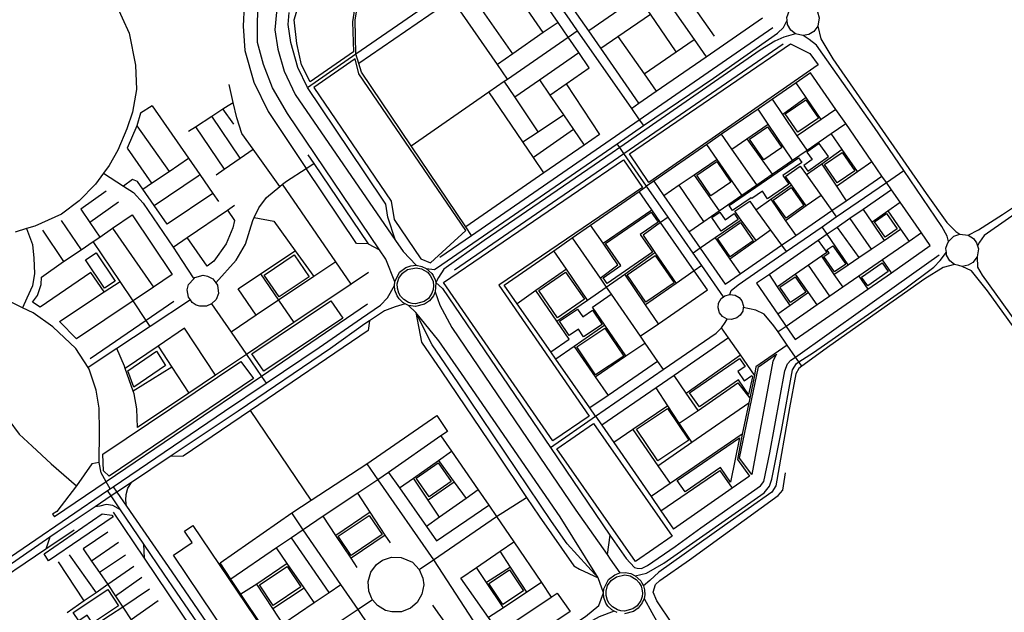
# Model space of a CAD drawing. Header units: millimetres. Extents: x 664923 to 767831, y 3118803 to 3207600.
# Tile 406 of 422: x 748891 to 751111, y 3150987 to 3152325. Entities that reach past the tile are written whole.
import ezdxf

# ---------------------------------------------------------------- set-up
doc = ezdxf.new("R2010")
doc.units = ezdxf.units.MM
for name, color, linetype in [('parks', 8, 'Continuous'), ('roads_2', 2, 'Continuous'), ('roads_3', 3, 'Continuous')]:
    doc.layers.add(name, color=color, linetype=linetype)

msp = doc.modelspace()

# ---------------------------------------------------------------- linework, layer by layer
at = {"layer": 'parks'}
msp.add_lwpolyline([(749648.72, 3152368.32), (749640.99, 3152319.73), (749642.98, 3152251.74), (749545.41, 3152184.1), (749545.41, 3152184.1), (749525.73, 3152222.32), (749515.39, 3152271.08), (749509.34, 3152324.28), (749519.82, 3152358.51)], dxfattribs=at)
for points in [[(750266.08, 3152021.63), (750628.78, 3152270.19), (750672.57, 3152248.43), (750690.83, 3152222.5), (750309.08, 3151957.12), (750266.08, 3152021.63)], [(749817.25, 3151775.85), (749896.67, 3151848.57), (749655.3, 3152202.07), (749647.18, 3152236.18), (749553.64, 3152171.62), (749728.41, 3151914.64), (749735.31, 3151873.44), (749795.46, 3151784.37), (749817.25, 3151775.85)], [(750645.2, 3152070.71), (750616.96, 3152111.69), (750663.66, 3152143.55), (750691.9, 3152102.58), (750645.2, 3152070.71)], [(750569.02, 3152008.49), (750536.53, 3152055.11), (750576.59, 3152082.74), (750609.07, 3152036.11), (750569.02, 3152008.49)], [(750668.03, 3151982.79), (750714.73, 3152015.5), (750693.75, 3152045.12), (750665.93, 3152025.63), (750677.95, 3152008.66), (750659.08, 3151995.45), (750668.03, 3151982.79)], [(750733.72, 3151956.04), (750705.09, 3151997.44), (750745.29, 3152024.96), (750773.93, 3151983.57), (750733.72, 3151956.04)], [(750092.54, 3151373.8), (749846.12, 3151731.5), (750251.99, 3152008.28), (750294.94, 3151945.95), (749970.93, 3151725), (750174.42, 3151429.64), (750092.54, 3151373.8)], [(750449.26, 3151927.25), (750417.4, 3151973.69), (750462.45, 3152004.28), (750494.31, 3151957.84), (750449.26, 3151927.25)], [(750498.36, 3151893.79), (750490.56, 3151905), (750646.74, 3152012.52), (750654.15, 3152001.87), (750611.44, 3151972.47), (750624.92, 3151953.09), (750577.18, 3151920.22), (750565.33, 3151937.25), (750541.33, 3151920.72), (750540.08, 3151922.52), (750498.36, 3151893.79)], [(750590.01, 3151917.5), (750630.02, 3151945.58), (750658.92, 3151904.82), (750618.9, 3151876.74), (750590.01, 3151917.5)], [(750206.36, 3151742.11), (750246.54, 3151769.7), (750211.88, 3151819.67), (750314.83, 3151890.34), (750330.48, 3151867.78), (750289.96, 3151839.96), (750317.82, 3151799.78), (750215.21, 3151729.34), (750206.36, 3151742.11)], [(750472.09, 3151847.51), (750451.38, 3151877.77), (750469.5, 3151890.04), (750481.23, 3151872.91), (750501.84, 3151886.87), (750510.82, 3151873.75), (750472.09, 3151847.51)], [(750841.94, 3151833.91), (750818.03, 3151868.55), (750845.5, 3151887.31), (750869.41, 3151852.69), (750841.94, 3151833.91)], [(750464.49, 3151830.53), (750516.3, 3151866.35), (750544.91, 3151825.38), (750493.1, 3151789.56), (750464.49, 3151830.53)], [(749081.89, 3151718.29), (749039.16, 3151782.25), (749063.14, 3151798.12), (749105.88, 3151734.16), (749081.89, 3151718.29)], [(750728.25, 3151755.66), (750704.19, 3151790.18), (750715.87, 3151798.24), (750711.08, 3151805.1), (750724.41, 3151814.3), (750753.25, 3151772.92), (750728.25, 3151755.66)], [(749475.41, 3151698.58), (749441.91, 3151747.77), (749509.65, 3151793.41), (749543.14, 3151744.22), (749475.41, 3151698.58)], [(750302.74, 3151687.17), (750260.17, 3151748.66), (750323.69, 3151792.19), (750366.26, 3151730.71), (750302.74, 3151687.17)], [(750789.11, 3151743.65), (750835.41, 3151775.93), (750849.24, 3151756.32), (750802.93, 3151724.03), (750789.11, 3151743.65)], [(749745.49, 3151707.06), (749742.18, 3151718.56), (749742.04, 3151728.11), (749745.56, 3151740.96), (749753.58, 3151752.54), (749765.25, 3151760.82), (749784.25, 3151764.74), (749796.5, 3151762.44), (749809.94, 3151754.58), (749816.43, 3151747.1), (749820.91, 3151739.14), (749822.65, 3151733.81), (749823.86, 3151724), (749823.03, 3151715.79), (749820.13, 3151706.95), (749812.17, 3151695.42), (749802.29, 3151688.03), (749783.26, 3151683.14), (749775.68, 3151683.77), (749767.65, 3151686.04), (749756.55, 3151692.62), (749749.14, 3151700.68), (749745.49, 3151707.06)], [(750060.88, 3151713.32), (750121.5, 3151754.82), (750164, 3151693.38), (750103.39, 3151651.87), (750060.88, 3151713.32)], [(750628.63, 3151686.19), (750604.78, 3151720.69), (750639.25, 3151744.28), (750663.1, 3151709.78), (750628.63, 3151686.19)], [(749440.96, 3151530.95), (749414.23, 3151570.41), (749592.4, 3151689.88), (749619.13, 3151650.43), (749440.96, 3151530.95)], [(750107.89, 3151643.69), (750148.51, 3151671.28), (750160.32, 3151654.06), (750182.02, 3151668.8), (750204.01, 3151636.75), (750162.25, 3151608.37), (750150.44, 3151625.58), (750129.91, 3151611.62), (750107.89, 3151643.69)], [(750147, 3151585.76), (750210.17, 3151628.01), (750252.57, 3151565.27), (750189.4, 3151523.01), (750147, 3151585.76)], [(749134.65, 3151532.13), (749198.97, 3151576.07), (749219.48, 3151543.99), (749147.75, 3151494.84), (749134.65, 3151532.13)], [(749388.84, 3151552.9), (749417.55, 3151514.87), (749092.34, 3151294.1), (749079.77, 3151306.07), (749077.88, 3151344.12), (749388.84, 3151552.9)], [(750543.3, 3151518.35), (750534, 3151478.81), (750511.46, 3151511.28), (750423.39, 3151450.78), (750401.33, 3151482.56), (750513.74, 3151559.78), (750526.54, 3151541.33), (750510.37, 3151530.22), (750524.63, 3151509.65), (750541.36, 3151521.14), (750543.3, 3151518.35)], [(750513.76, 3151334.77), (750556.42, 3151541.13), (750597.52, 3151569.49), (750589.1, 3151554.07), (750541.55, 3151297.66), (750513.76, 3151334.77)], [(750329.88, 3151328.97), (750281.82, 3151400.08), (750351.37, 3151446.61), (750399.43, 3151375.5), (750329.88, 3151328.97)], [(750361.85, 3151158.73), (750278.99, 3151101.51), (750101.67, 3151355.67), (750184.52, 3151412.89), (750361.85, 3151158.73)], [(750513.73, 3151380.75), (750493.77, 3151280.4), (750470.72, 3151313.57), (750390.92, 3151258.68), (750373.24, 3151284.12), (750513.73, 3151380.75)], [(749813.86, 3151247.44), (749784.29, 3151289.75), (749834.03, 3151324.16), (749863.6, 3151281.85), (749813.86, 3151247.44)], [(748945.34, 3151118.49), (749076.77, 3151208.78), (749098.43, 3151206.38), (749101.1, 3151202.62), (748955.62, 3151103.34), (748945.34, 3151118.49)], [(749608.7, 3151158.65), (749678.67, 3151205.64), (749708.09, 3151162.26), (749638.12, 3151115.29), (749608.7, 3151158.65)], [(749237.14, 3151115.95), (749279.73, 3151144.29), (749262.36, 3151170.14), (749281.22, 3151182.7), (749480.56, 3150886.18), (749419.1, 3150845.27), (749237.14, 3151115.95)], [(749430.97, 3151048.5), (749493.4, 3151090.39), (749524.58, 3151044.39), (749462.16, 3151002.5), (749430.97, 3151048.5)], [(749948.39, 3151052.01), (749995.16, 3151082.94), (750027, 3151035.27), (749980.22, 3151004.35), (749948.39, 3151052.01)], [(750216.36, 3151013.43), (750213.04, 3151024.92), (750212.9, 3151034.48), (750216.42, 3151047.34), (750224.44, 3151058.91), (750236.12, 3151067.19), (750255.11, 3151071.11), (750267.36, 3151068.81), (750280.81, 3151060.96), (750287.29, 3151053.47), (750291.78, 3151045.52), (750293.51, 3151040.18), (750294.73, 3151030.37), (750293.9, 3151022.16), (750291, 3151013.32), (750283.03, 3151001.79), (750273.16, 3150994.4), (750254.13, 3150989.51), (750246.54, 3150990.14), (750238.53, 3150992.41), (750227.41, 3150998.99), (750220, 3151007.05), (750216.36, 3151013.43)], [(749011.28, 3150986.69), (749089.12, 3151038.07), (749113.57, 3151001.39), (749054.79, 3150962.6), (749043.04, 3150980.21), (749023.99, 3150967.64), (749011.28, 3150986.69)]]:
    msp.add_lwpolyline(points, close=True, dxfattribs=at)
at = {"layer": 'roads_2'}
for points in [[(750639.79, 3152292.79), (750629.36, 3152301), (750622.02, 3152313.92), (750621.14, 3152323.44), (750620.55, 3152329.63), (750623.54, 3152337.85), (750626.06, 3152344.75), (750638.45, 3152356.59), (750651.97, 3152361.26), (750670.22, 3152359.15), (750682.41, 3152351.45), (750689.52, 3152342.04), (750693.57, 3152328.45), (750690.48, 3152310.06), (750681.35, 3152297.71), (750670.24, 3152290.98), (750657.35, 3152288.52), (750649.76, 3152290.37), (750639.79, 3152292.79)], [(749807.42, 3151763.01), (749825.69, 3151760.91), (749842.15, 3151771.56), (750237.71, 3152044.5), (750297.08, 3152085.48), (750455.04, 3152192.55), (750599.59, 3152293.77), (750613.23, 3152306.59), (750621.14, 3152323.44)], [(750690.48, 3152310.06), (750697.55, 3152281.1), (750723.94, 3152236.23), (750934.55, 3151932.16), (750981.62, 3151866.99), (751001.97, 3151846.69), (751010.88, 3151840.31)], [(750639.79, 3152292.79), (750613.68, 3152284.78), (750593.71, 3152276.16), (750560.12, 3152255.39), (750243.64, 3152035.96), (750226.56, 3152024.11), (749937.77, 3151825.88), (749846.88, 3151761.13), (749835.02, 3151742.59), (749828.66, 3151731.08)], [(750984.97, 3151823.8), (750981.98, 3151835.59), (750969.86, 3151857.9), (750884.24, 3151984.19), (750818.27, 3152081.51), (750687.74, 3152266.86), (750670.91, 3152279.92), (750657.35, 3152288.52)], [(751029.13, 3151838.21), (751053.08, 3151849.92), (751106.9, 3151884.91), (751217.21, 3151958.31)], [(751215.06, 3151941.72), (751065.58, 3151837.19), (751054.85, 3151822.3), (751050.51, 3151814.12)], [(750998.7, 3151771.84), (750988.26, 3151780.06), (750980.92, 3151792.98), (750980.31, 3151799.71), (750980.04, 3151802.49), (750979.46, 3151808.68), (750982.45, 3151816.91), (750984.97, 3151823.8), (750997.36, 3151835.64), (751010.88, 3151840.31), (751029.13, 3151838.21), (751041.32, 3151830.51), (751048.43, 3151821.1), (751050.51, 3151814.12), (751052.48, 3151807.51), (751049.39, 3151789.11), (751040.26, 3151776.77), (751029.15, 3151770.04), (751016.26, 3151767.58), (751008.67, 3151769.43), (750998.7, 3151771.84)], [(750278.43, 3151069.44), (750304.42, 3151075.29), (750343.48, 3151097.93), (750569.17, 3151256.68), (750581.53, 3151271.81), (750587.05, 3151287.02), (750608.12, 3151397.01), (750632.95, 3151533.8), (750642.18, 3151548.23), (750647.87, 3151551.94), (750680.44, 3151573.2), (750886.52, 3151717.08), (750952.01, 3151765.92), (750966.43, 3151781.1), (750980.31, 3151799.71)], [(751049.39, 3151789.11), (751050.28, 3151765.98), (751061.09, 3151747.91), (751228.5, 3151514.38), (751548.36, 3151071.55), (751560.44, 3151064.47), (751572.45, 3151060.21), (751580.53, 3151057.17)], [(750998.7, 3151771.84), (750972.83, 3151765.28), (750931.99, 3151739.4), (750717.83, 3151588.22), (750654.55, 3151542.32), (750647.4, 3151537.13), (750640.94, 3151524.91), (750626.52, 3151448.5), (750595.6, 3151272.54), (750587.03, 3151257.7), (750480.25, 3151182.77), (750331.87, 3151077.19), (750311.89, 3151058.65), (750296.99, 3151046.5)], [(751545.53, 3151034.4), (751544.39, 3151047.03), (751539.62, 3151063.69), (751226.42, 3151499.9), (751073.2, 3151712.66), (751036.7, 3151757.38), (751016.26, 3151767.58)], [(748436.45, 3150816.04), (748447.38, 3150824.71), (748491.58, 3150853.57), (748627.17, 3150946.91), (748675.6, 3150979.95), (748824.24, 3151081.35), (749088.81, 3151261.63), (749094.39, 3151265.43), (749101.45, 3151270.24), (749352.64, 3151441.13), (749446.11, 3151504.18), (749565.67, 3151584.83), (749661.62, 3151651.05), (749704.31, 3151680.08), (749719.69, 3151696.97), (749735.71, 3151724.5)], [(749759.92, 3151682.86), (749737.46, 3151676.25), (749713.24, 3151667.57), (749679.26, 3151645.1), (749668.95, 3151638.28), (749591.25, 3151582.43), (749382.92, 3151441.08), (749229.51, 3151338.27), (749142.45, 3151279.91), (749109.85, 3151258.06), (749097.04, 3151249.47), (749060.47, 3151224.97), (748974.75, 3151167.53), (748958.77, 3151156.53), (748828.88, 3151067.17), (748636.38, 3150934.72), (748584.72, 3150900.33), (748495.07, 3150840.66), (748457, 3150811), (748445.31, 3150803.07)], [(749101.45, 3151270.24), (749109.85, 3151258.06), (749131.58, 3151226.5), (749233.76, 3151078.2), (749398.02, 3150837.41), (749406.31, 3150825.03), (749481.2, 3150713.36), (749544.62, 3150620.77), (749560.09, 3150607.72), (749579.72, 3150598.36)], [(749131.58, 3151226.5), (749129.94, 3151240.13), (749130.85, 3151252.54), (749134.43, 3151266.93), (749142.45, 3151279.91)], [(749537.27, 3150573.18), (749535.83, 3150600.76), (749528.73, 3150618.45), (749521.76, 3150628.11), (749460.59, 3150712.93), (749392.33, 3150815.56), (749383.41, 3150828.97), (749216.35, 3151073.19), (749170.55, 3151140.86), (749118.2, 3151218.22), (749097.04, 3151249.47), (749088.81, 3151261.63)], [(749118.2, 3151218.22), (749100.62, 3151228.28), (749085.79, 3151230.29), (749071.47, 3151226.5), (749060.47, 3151224.97)], [(749579.72, 3150598.36), (749590.93, 3150598.21), (749605.58, 3150600.26), (749621.75, 3150608.54), (749650.36, 3150628.98), (749819.58, 3150744.99), (750116.91, 3150944.86), (750126.36, 3150951.04), (750166.43, 3150977.27), (750196.63, 3151001.91), (750206.7, 3151030.91)], [(750230.93, 3150989.28), (750197.56, 3150976.77), (750167.57, 3150959.87), (750121.52, 3150929.47), (750118.88, 3150927.68), (749825.39, 3150728.08), (749685.42, 3150632.8), (749632.34, 3150596.66), (749613.99, 3150579.38), (749606.39, 3150567.42)]]:
    msp.add_lwpolyline(points, dxfattribs=at)
at = {"layer": 'roads_3'}
for points in [[(749648.68, 3152247.09), (749646.75, 3152323.86), (749655.52, 3152372.84), (749704.44, 3152494), (749731.69, 3152581.47), (749740.97, 3152620.7), (749740.43, 3152666.12), (749740.17, 3152687.45), (749758.56, 3152831.44), (749759.56, 3152885.73), (749753.85, 3152938.05), (749739.97, 3152999.96)], [(749539.61, 3152171.48), (749648.68, 3152247.09), (749870.06, 3152400.56), (750009.53, 3152497.75), (750142.36, 3152590.33), (750188.52, 3152622.5), (750307.64, 3152705.52), (750355.76, 3152739.05), (750366.88, 3152746.8)], [(749843.25, 3152737.55), (749879.5, 3152685.24), (749973.46, 3152549.76), (750009.53, 3152497.75), (750046.41, 3152444.87), (750129.58, 3152325.64), (750147.7, 3152299.66), (750270.07, 3152124.2), (750287.83, 3152098.73), (750297.08, 3152085.48)], [(750191.16, 3152595.42), (750221.33, 3152552.16), (750273.85, 3152476.87), (750298.08, 3152442.12), (750411.53, 3152279.48), (750438.49, 3152240.83)], [(749395.73, 3152560.73), (749179.91, 3152413.43), (749167.15, 3152404.72), (749105.9, 3152363.62), (749137.26, 3152293.8), (749151.32, 3152221.7), (749153.93, 3152166.62), (749144.88, 3152116.08), (749132.2, 3152077.94), (749112.01, 3152030.04), (749092.01, 3151995.57), (749079.47, 3151978.12), (749061.58, 3151953.22), (749024.78, 3151915.53), (748984.45, 3151885.9), (748924.77, 3151858.75), (748906.2, 3151852.96), (748880.24, 3151844.86)], [(750286.71, 3152135.74), (750200.99, 3152259.99), (750173.88, 3152299.3), (750147.27, 3152337.87), (750064.73, 3152457.52), (750041.12, 3152491.74)], [(750003.46, 3152465.07), (749970.43, 3152442.33), (749866.04, 3152370.47), (749655.28, 3152225.38)], [(750174.97, 3152215.93), (750151.36, 3152250.21), (750127.14, 3152285.4), (750104.51, 3152318.27), (750003.46, 3152465.07)], [(750333, 3152466.25), (750359.54, 3152427.86), (750396.12, 3152374.92), (750456.74, 3152287.2)], [(750071.35, 3152295.27), (749993.93, 3152408.09), (749970.43, 3152442.33)], [(750370.96, 3152251.65), (750312.75, 3152336.91), (750285.3, 3152377.12), (750259.26, 3152415.28)], [(750285.3, 3152377.12), (750173.88, 3152299.3)], [(749396.85, 3152356.81), (749394.47, 3152309.81), (749398.39, 3152254.7), (749418.29, 3152183.78), (749450.96, 3152117.39), (749536.24, 3151988.66)], [(749736.68, 3151733.12), (749716.55, 3151783.92), (749702.22, 3151805.13), (749494.42, 3152112.59), (749460.34, 3152170.36), (749440.38, 3152223.18), (749426.45, 3152272.69), (749426.45, 3152319.52), (749428.11, 3152358.01)], [(749990.39, 3152190.54), (749967.71, 3152223.35), (749889.44, 3152336.6), (749866.04, 3152370.47)], [(750002.6, 3152247.56), (749923.88, 3152360.16)], [(749469.6, 3152341.13), (749465.97, 3152301.62), (749472.85, 3152257.89), (749487.28, 3152208.41), (749511.98, 3152155.48), (749738.19, 3151826.25), (749754.93, 3151801.45), (749784.84, 3151770.13)], [(749738.19, 3151826.25), (749720.92, 3151879.1), (749716.19, 3151907.89), (749667.39, 3151981.23), (749539.61, 3152171.48), (749517.62, 3152216.72), (749501.9, 3152273.09), (749496.28, 3152313.29), (749498.08, 3152340.92)], [(750200.99, 3152259.99), (750239.74, 3152286.65), (750312.75, 3152336.91)], [(750270.07, 3152124.2), (750286.71, 3152135.74), (750325.81, 3152162.81), (750438.49, 3152240.83), (750565.65, 3152328.89)], [(749838.35, 3151788.79), (749909.35, 3151837.75), (750287.83, 3152098.73), (750588.81, 3152306.79)], [(750104.51, 3152318.27), (750071.35, 3152295.27), (750002.6, 3152247.56), (749967.71, 3152223.35)], [(749773.12, 3152039.81), (749948.77, 3152161.66), (749983.36, 3152185.65), (749990.39, 3152190.54), (750127.14, 3152285.4), (750147.7, 3152299.66)], [(750239.74, 3152286.65), (750298.58, 3152201.99), (750325.81, 3152162.81)], [(749871.22, 3151759.73), (750253.01, 3152022.47), (750612.57, 3152269.94)], [(750298.58, 3152201.99), (750370.96, 3152251.65), (750411.53, 3152279.48)], [(749909.35, 3151837.75), (749896.32, 3151857.08), (749773.12, 3152039.81), (749661.28, 3152205.7), (749655.28, 3152225.38), (749648.68, 3152247.09)], [(750007.31, 3152150.02), (750062.95, 3152188.71), (750151.36, 3152250.21)], [(750086.36, 3152154.46), (750122.53, 3152179.56), (750174.97, 3152215.93)], [(750674.11, 3152204.63), (750641.35, 3152181.96), (750587.82, 3152144.93), (750555.59, 3152122.63), (750473.52, 3152065.85), (750439.74, 3152042.47), (750320.7, 3151960.12), (750304.25, 3151948.74)], [(750845.01, 3151957.14), (750834.99, 3151971.64), (750812.28, 3152004.52), (750753.25, 3152090.01), (750731.19, 3152121.97), (750674.11, 3152204.63)], [(749477.07, 3151948.34), (749417.1, 3152031.98), (749391.35, 3152067.89), (749380.11, 3152102.65), (749372.02, 3152137.82), (749362.76, 3152178.04)], [(750059.92, 3152071.74), (750007.31, 3152150.02), (749983.36, 3152185.65)], [(750062.95, 3152188.71), (750086.36, 3152154.46), (750116.9, 3152109.8), (750139.77, 3152076.35), (750163.77, 3152041.27)], [(750122.53, 3152179.56), (750198.29, 3152065.03)], [(750698.09, 3152099.39), (750664.33, 3152148.54), (750641.35, 3152181.96)], [(750072.75, 3151978.57), (750049.31, 3152013.18), (750025.31, 3152048.62), (749948.77, 3152161.66)], [(749189.26, 3152130.09), (749162.88, 3152113.83), (749154.76, 3152084.57), (749132.63, 3152034.28)], [(749189.26, 3152130.09), (749271.42, 3152011.57), (749296.86, 3151974.87), (749326.39, 3151932.3), (749339.02, 3151914.07)], [(749270.98, 3152072.65), (749286.71, 3152082.86), (749323.82, 3152106.94), (749348.98, 3152123.26), (749360.5, 3152130.73), (749372.02, 3152137.82)], [(750666.27, 3152030.02), (750644.08, 3152062.53), (750611.33, 3152110.5), (750587.82, 3152144.93)], [(750664.33, 3152148.54), (750611.33, 3152110.5)], [(749387.45, 3152011.6), (749323.82, 3152106.94)], [(749373.49, 3152088.88), (749348.98, 3152123.26)], [(750025.31, 3152048.62), (750059.92, 3152071.74), (750116.9, 3152109.8)], [(750633.48, 3152007.41), (750578.6, 3152088.6), (750555.59, 3152122.63)], [(750731.19, 3152121.97), (750698.09, 3152099.39), (750644.08, 3152062.53)], [(749154.76, 3152084.57), (749227.38, 3151981.97)], [(750399.4, 3151845.99), (750433.17, 3151869.27), (750467.87, 3151893.2), (750518.87, 3151928.36), (750552.85, 3151951.81), (750587.19, 3151975.48), (750633.48, 3152007.41), (750666.27, 3152030.02), (750720.79, 3152067.61), (750753.25, 3152090.01)], [(750496.69, 3152032.54), (750530.05, 3152055.36), (750578.6, 3152088.6)], [(749286.71, 3152082.86), (749351.35, 3151986.79)], [(750198.29, 3152065.03), (750163.77, 3152041.27), (750072.75, 3151978.57), (749896.32, 3151857.08)], [(750139.77, 3152076.35), (750049.31, 3152013.18)], [(750552.85, 3151951.81), (750496.69, 3152032.54), (750473.52, 3152065.85)], [(750779.56, 3151981.68), (750745.58, 3152031.38), (750720.79, 3152067.61)], [(750477.74, 3151699.07), (750428.88, 3151769.4), (750409.27, 3151797.6), (750352.7, 3151879.02), (750304.25, 3151948.74), (750253.01, 3152022.47), (750243.64, 3152035.96), (750237.71, 3152044.5)], [(750518.87, 3151928.36), (750463.08, 3152008.81), (750439.74, 3152042.47)], [(750530.05, 3152055.36), (750587.19, 3151975.48)], [(749132.63, 3152034.28), (749187.74, 3151955.33)], [(749333.23, 3151974.33), (749351.35, 3151986.79), (749387.45, 3152011.6), (749417.1, 3152031.98)], [(749540.33, 3152019.72), (749553.78, 3151999.9), (749676.6, 3151818.45), (749702.22, 3151805.13)], [(750745.58, 3152031.38), (750699.61, 3151998.58), (750665.1, 3151973.96)], [(749168.35, 3151942.3), (749187.74, 3151955.33), (749227.38, 3151981.97), (749271.42, 3152011.57)], [(749332.48, 3151730.81), (749378.56, 3151781.92), (749399.66, 3151817.48), (749416.34, 3151871), (749419.5, 3151877.99), (749429.5, 3151900.04), (749446.83, 3151923.14), (749477.07, 3151948.34), (749483.41, 3151953.24), (749491.91, 3151960.24), (749536.24, 3151988.66), (749553.78, 3151999.9)], [(750463.08, 3152008.81), (750411.19, 3151973.35), (750377.93, 3151950.63), (750343.48, 3151927.08)], [(750699.61, 3151998.58), (750732.42, 3151948.77), (750754.13, 3151915.84)], [(750732.42, 3151948.77), (750779.56, 3151981.68), (750812.28, 3152004.52)], [(749079.47, 3151978.12), (749124.89, 3151948.72), (749147.49, 3151934.08), (749169, 3151910.51), (749236.35, 3151810.97), (749256.31, 3151780.68), (749283.04, 3151739.77)], [(749193.89, 3151905.03), (749293.26, 3151972.42), (749296.86, 3151974.87)], [(749676.6, 3151818.45), (749650.31, 3151819.37), (749536.24, 3151988.66)], [(750411.19, 3151973.35), (750467.87, 3151893.2)], [(750491.89, 3151704.54), (750494.67, 3151713.36), (750510.44, 3151726.39), (750618.86, 3151801.17), (750700.1, 3151857.19), (750732.05, 3151879.23), (750845.01, 3151957.14), (750884.24, 3151984.19)], [(750617.67, 3151970.23), (750650.89, 3151994.05)], [(750650.89, 3151994.05), (750665.1, 3151973.96), (750697.81, 3151927.68), (750721.89, 3151893.61), (750732.05, 3151879.23)], [(749222.88, 3151862.7), (749193.89, 3151905.03), (749168.35, 3151942.3), (749156.55, 3151959.53), (749144.69, 3151963.45), (749124.89, 3151948.72)], [(749638.16, 3151727.6), (749603.57, 3151778.04), (749483.41, 3151953.24)], [(750320.7, 3151960.12), (750343.48, 3151927.08), (750399.4, 3151845.99), (750425.18, 3151808.59), (750481.1, 3151727.48)], [(750433.17, 3151869.27), (750377.93, 3151950.63)], [(750481.1, 3151727.48), (750514.98, 3151750.86), (750608.58, 3151815.43), (750640.8, 3151837.67), (750721.89, 3151893.61), (750754.13, 3151915.84), (750834.99, 3151971.64)], [(750550.8, 3151895.64), (750584.38, 3151919.22), (750630.7, 3151951.77)], [(750664.42, 3151904.01), (750630.7, 3151951.77), (750617.67, 3151970.23)], [(750944.08, 3151814.47), (750924.04, 3151843.33), (750876.09, 3151912.38), (750856.46, 3151940.66), (750845.01, 3151957.14)], [(749085.17, 3151937.28), (749028.21, 3151896.95), (749048.63, 3151866.83), (749070.97, 3151833.87)], [(749326.39, 3151932.3), (749222.88, 3151862.7)], [(749983.39, 3151725.07), (750094.71, 3151802.66), (750136.71, 3151831.95), (750177.97, 3151860.7), (750287.39, 3151936.99), (750304.25, 3151948.74)], [(750441.32, 3151714.55), (750411.66, 3151757.41), (750335.92, 3151866.86), (750316.01, 3151895.63), (750287.39, 3151936.99)], [(750856.46, 3151940.66), (750792.52, 3151896.32), (750762.9, 3151875.79), (750734.02, 3151855.77), (750711.65, 3151840.25), (750691.42, 3151826.24), (750581.06, 3151749.71), (750552.35, 3151729.81)], [(749113.59, 3151912.47), (749048.63, 3151866.83)], [(750502.92, 3151891.97), (750536.84, 3151915.03)], [(750536.84, 3151915.03), (750550.8, 3151895.64), (750584.03, 3151849.52), (750608.58, 3151815.43), (750618.86, 3151801.17)], [(750584.38, 3151919.22), (750617.86, 3151870.84), (750640.8, 3151837.67)], [(750697.81, 3151927.68), (750664.42, 3151904.01), (750617.86, 3151870.84)], [(750811.97, 3151867.46), (750848.01, 3151892.71), (750876.09, 3151912.38)], [(748939.7, 3151743.26), (748989.17, 3151778.41), (749029.33, 3151804.94), (749056.26, 3151823.72), (749070.97, 3151833.87), (749100.08, 3151853.96), (749144.11, 3151884.35)], [(749144.11, 3151884.35), (749234.37, 3151749.17)], [(749236.35, 3151810.97), (749268, 3151832.64), (749358.9, 3151894.89), (749374.93, 3151905.87)], [(749358.9, 3151894.89), (749374.8, 3151871.36), (749371.38, 3151854.56), (749356.17, 3151818.71), (749328.01, 3151779.66), (749313.12, 3151768.48), (749268, 3151832.64)], [(750205.96, 3151820.16), (750316.01, 3151895.63)], [(750551.25, 3151826.04), (750517.39, 3151872.24), (750502.92, 3151891.97)], [(750792.52, 3151896.32), (750811.97, 3151867.46), (750839.71, 3151826.29)], [(750848.01, 3151892.71), (750876.99, 3151851.6), (750896.34, 3151824.15)], [(748984.06, 3151871.44), (749029.33, 3151804.94)], [(749419.5, 3151877.99), (749463.97, 3151869.68), (749511.61, 3151803.11), (749553.56, 3151744.48)], [(750352.7, 3151879.02), (750335.92, 3151866.86), (750296.52, 3151838.26)], [(750517.39, 3151872.24), (750458.93, 3151831.88), (750425.18, 3151808.59), (750409.27, 3151797.6)], [(750762.9, 3151875.79), (750810.99, 3151806.81)], [(748906.2, 3151852.96), (748919.05, 3151817.14), (748922.73, 3151786.12), (748923.79, 3151751.7), (748919.34, 3151723.86), (748906.82, 3151696.17), (748896.48, 3151674.47)], [(748941.62, 3151849.61), (748989.17, 3151778.41)], [(749100.08, 3151853.96), (749192.6, 3151721.06)], [(750239.73, 3151771.25), (750205.96, 3151820.16), (750177.97, 3151860.7)], [(750584.03, 3151849.52), (750551.25, 3151826.04), (750492.22, 3151783.77)], [(750924.04, 3151843.33), (750896.34, 3151824.15), (750835.93, 3151782.32), (750782.69, 3151745.47), (750746.98, 3151720.74), (750717.44, 3151700.28), (750688.91, 3151680.53), (750619.11, 3151632.22), (750600.88, 3151619.6)], [(750758.68, 3151771.3), (750711.65, 3151840.25), (750700.1, 3151857.19)], [(750726.83, 3151749.7), (750758.68, 3151771.3), (750782.77, 3151787.65), (750810.99, 3151806.81), (750839.71, 3151826.29), (750876.99, 3151851.6)], [(750734.02, 3151855.77), (750782.77, 3151787.65)], [(749184.83, 3151632.17), (749175.78, 3151645.67), (749146.16, 3151689.79), (749116.84, 3151733.47), (749056.26, 3151823.72)], [(750136.71, 3151831.95), (750199.2, 3151741.29), (750213.36, 3151720.75), (750224.46, 3151704.64), (750289.82, 3151609.82), (750300.28, 3151594.66), (750328.75, 3151553.34), (750341.7, 3151534.56)], [(750296.52, 3151838.26), (750323.06, 3151799.06), (750370.61, 3151728.82)], [(750458.93, 3151831.88), (750492.22, 3151783.77), (750514.98, 3151750.86)], [(750691.42, 3151826.24), (750710.88, 3151799.25)], [(749383.18, 3151716.65), (749433.76, 3151750.69), (749511.61, 3151803.11)], [(750171.23, 3151691.61), (750123.32, 3151761.17), (750094.71, 3151802.66)], [(750102.16, 3151643.82), (750171.23, 3151691.61), (750213.36, 3151720.75), (750254.91, 3151750.43), (750323.06, 3151799.06)], [(750710.88, 3151799.25), (750698.4, 3151790.54), (750669.29, 3151770.23), (750640.18, 3151749.91), (750599.79, 3151721.71)], [(750639.37, 3151602.61), (750803.25, 3151716.55), (750856.22, 3151753.38), (750944.08, 3151814.47)], [(749603.57, 3151778.04), (749553.56, 3151744.48), (749474.46, 3151691.42), (749423.73, 3151657.39), (749367.05, 3151619.38)], [(750283.2, 3151086.84), (750292.49, 3151085.5), (750306.27, 3151092.53), (750368.6, 3151135.61), (750426.7, 3151177.45), (750560.86, 3151272.09), (750568.77, 3151282.07), (750581.91, 3151346.44), (750616.26, 3151531.7), (750622.11, 3151547.79), (750629.47, 3151555.64), (750640.15, 3151563.06), (750867.83, 3151725.44), (750964.23, 3151794.06)], [(750698.4, 3151790.54), (750726.83, 3151749.7), (750746.98, 3151720.74)], [(750856.22, 3151753.38), (750835.93, 3151782.32)], [(749051.1, 3151753.96), (748936.43, 3151675.32)], [(749080.93, 3151709.88), (749051.1, 3151753.96)], [(749677.16, 3151753.79), (749638.16, 3151727.6), (749509.1, 3151640.96), (749401.71, 3151568.87), (749332.04, 3151521.75), (749272.05, 3151481.83), (749156.39, 3151404.19), (749154.67, 3151445.95), (749148.7, 3151479.79), (749146.53, 3151486.06), (749128.73, 3151537.24), (749126.89, 3151542.55), (749109.94, 3151582.51)], [(749741.55, 3151701.08), (749736.79, 3151713.61), (749735.71, 3151724.5), (749736.68, 3151733.12), (749747.36, 3151754.39), (749761.29, 3151765.14), (749772.8, 3151769.18), (749784.84, 3151770.13), (749797.42, 3151767.75), (749807.42, 3151763.01), (749820.01, 3151751.43), (749822.88, 3151747.12), (749827.18, 3151737.36), (749828.66, 3151731.08), (749827.41, 3151710.08), (749823.6, 3151701.48), (749814.32, 3151689.56), (749803.54, 3151682.1), (749783.42, 3151677.12), (749767.23, 3151679.64), (749759.92, 3151682.86), (749754.67, 3151686.21), (749746.09, 3151694.4), (749741.55, 3151701.08)], [(750123.32, 3151761.17), (750054.78, 3151713.02), (750012.49, 3151683.31)], [(750199.2, 3151741.29), (750239.73, 3151771.25)], [(750428.88, 3151769.4), (750411.66, 3151757.41), (750370.61, 3151728.82), (750301.84, 3151680.94)], [(750717.44, 3151700.28), (750669.29, 3151770.23)], [(748936.43, 3151675.32), (748919.04, 3151686.65), (748930.48, 3151702.27), (748939.04, 3151726.86), (748939.7, 3151743.26)], [(749234.37, 3151749.17), (749192.6, 3151721.06), (749146.16, 3151689.79), (749018.95, 3151604.16), (748980.47, 3151643.47), (749080.93, 3151709.88), (749116.84, 3151733.47)], [(749268.31, 3151714.47), (749271.44, 3151726.87), (749283.04, 3151739.77), (749285.49, 3151742.48), (749304.33, 3151747.48), (749314.35, 3151745.85), (749326.21, 3151739.46), (749332.48, 3151730.81), (749336.74, 3151724.95), (749338.7, 3151706.74), (749333.51, 3151693.16), (749323.42, 3151682.94), (749312.06, 3151677.96), (749296.77, 3151677.64), (749288.59, 3151680.31), (749279.77, 3151686.19), (749275.45, 3151692.25), (749271.08, 3151698.38), (749268.31, 3151714.47)], [(749433.76, 3151750.69), (749474.46, 3151691.42), (749509.1, 3151640.96)], [(749828.66, 3151731.08), (749843.91, 3151717.98), (750087.45, 3151359.12), (750221.72, 3151161.26), (750257.89, 3151107.97), (750277.35, 3151087.68), (750283.2, 3151086.84)], [(750330.76, 3151638.12), (750301.84, 3151680.94), (750254.91, 3151750.43)], [(750552.35, 3151729.81), (750600.22, 3151659.84), (750619.11, 3151632.22), (750639.37, 3151602.61)], [(750628.06, 3151679.43), (750599.79, 3151721.71), (750581.06, 3151749.71)], [(750688.91, 3151680.53), (750669.31, 3151708.44), (750640.18, 3151749.91)], [(750782.69, 3151745.47), (750803.25, 3151716.55)], [(748796.39, 3151715.81), (748801.11, 3151618.54), (748807.64, 3151583.12), (748808.25, 3151554.37), (748800.57, 3151520.22), (748823.82, 3151489.33), (748842.96, 3151454.17), (748865.75, 3151420.66), (748889.02, 3151389.25), (748918.5, 3151362.16), (748961.42, 3151321.75), (749018.93, 3151272.18)], [(749423.73, 3151657.39), (749383.18, 3151716.65)], [(749827.41, 3151710.08), (749838.09, 3151680.37), (749864.82, 3151629.55), (749925.4, 3151541.17), (750145.05, 3151217.63), (750215.1, 3151117.11), (750222.43, 3151106.6), (750243.79, 3151075.6)], [(750189.4, 3151429.47), (750176.35, 3151448.19), (750099.73, 3151558.14), (750088.23, 3151574.63), (750012.49, 3151683.31), (749983.39, 3151725.07)], [(750129.6, 3151603.74), (750102.16, 3151643.82), (750054.78, 3151713.02)], [(750289.82, 3151609.82), (750330.76, 3151638.12), (750441.32, 3151714.55)], [(750669.31, 3151708.44), (750628.06, 3151679.43), (750600.22, 3151659.84)], [(749094.39, 3151265.43), (749085.27, 3151281.55), (749073.89, 3151301.67), (749069.37, 3151324.97), (749070.23, 3151395.22), (749069.79, 3151447.37), (749062.89, 3151488.02), (749047.08, 3151535.85), (749044.82, 3151539.34), (749016.85, 3151582.36), (748965, 3151631.19), (748920.97, 3151662.69), (748896.48, 3151674.47), (748869.69, 3151687.35)], [(749275.45, 3151692.25), (749184.83, 3151632.17), (749109.94, 3151582.51), (749044.82, 3151539.34)], [(749238.01, 3151688.39), (749175.78, 3151645.67), (749049.49, 3151559)], [(750182.23, 3151675.67), (750224.46, 3151704.64)], [(750522.42, 3151678.15), (750521.95, 3151674.57), (750520.95, 3151666.95), (750515.47, 3151657.5), (750507.99, 3151651.41), (750495.9, 3151647.78), (750486.09, 3151648.79), (750475.14, 3151654.68), (750468.83, 3151662.46), (750465.37, 3151674.16), (750466.6, 3151684.62), (750472.31, 3151694.82), (750477.74, 3151699.07), (750480.71, 3151701.4), (750491.89, 3151704.54), (750503.78, 3151702.85), (750512.65, 3151697.64), (750519.07, 3151689.66), (750522.42, 3151678.15)], [(749674.89, 3151682.06), (749435.84, 3151519.16), (749085.27, 3151281.55)], [(749323.42, 3151682.94), (749367.05, 3151619.38), (749401.71, 3151568.87), (749435.84, 3151519.16), (749446.11, 3151504.18)], [(750206.7, 3151030.91), (750195.39, 3151064.98), (750109.13, 3151202.71), (749886.97, 3151526.19), (749835.88, 3151599.88), (749784.16, 3151663.76), (749767.23, 3151679.64)], [(750195.39, 3151064.98), (750124.81, 3151141.09), (750090.14, 3151191.68), (749879.09, 3151505.05), (749820.49, 3151590.26), (749784.16, 3151663.76)], [(749784.16, 3151663.76), (749796.72, 3151596.44), (749841, 3151532.26), (749966.9, 3151346.19), (750033.3, 3151245.65), (750062.19, 3151203.69), (750140.12, 3151092.06), (750153.01, 3151084.41), (750195.39, 3151064.98)], [(750257.48, 3151565.58), (750209.83, 3151635.3), (750182.23, 3151675.67)], [(750654.55, 3151542.32), (750647.87, 3151551.94), (750640.15, 3151563.06), (750621.52, 3151589.87), (750600.88, 3151619.6), (750591.33, 3151633.35), (750569.1, 3151659.63), (750550.34, 3151668.65), (750521.95, 3151674.57)], [(749679.26, 3151645.1), (749676.36, 3151622.8), (749410.76, 3151442.44), (749259.21, 3151339.18), (749229.51, 3151338.27)], [(750087.45, 3151359.12), (750189.4, 3151429.47), (750341.7, 3151534.56), (750460.93, 3151616.81), (750473.42, 3151629.21), (750481.11, 3151640.72), (750486.09, 3151648.79)], [(749262.03, 3151628.13), (749202.72, 3151587.87), (749128.73, 3151537.24)], [(749332.04, 3151521.75), (749262.03, 3151628.13)], [(750209.83, 3151635.3), (750141.02, 3151587.09), (750099.73, 3151558.14)], [(750547.89, 3151522.34), (750516.16, 3151567.88), (750489.2, 3151606.57), (750473.42, 3151629.21)], [(750088.23, 3151574.63), (750129.6, 3151603.74)], [(750489.2, 3151606.57), (750366.26, 3151521.54), (750325.6, 3151493.4), (750203.52, 3151408.96)], [(749202.72, 3151587.87), (749233.71, 3151540.47), (749272.05, 3151481.83)], [(750141.02, 3151587.09), (750188.35, 3151518.57), (750217.4, 3151476.51)], [(750188.35, 3151518.57), (750257.48, 3151565.58), (750300.28, 3151594.66)], [(750621.52, 3151589.87), (750550.59, 3151540.69), (750547.89, 3151522.34), (750536.96, 3151469.98), (750534.86, 3151459.96), (750520.09, 3151389.2), (750515.77, 3151368.49), (750509.41, 3151331.42), (750536.12, 3151294.07)], [(750328.75, 3151553.34), (750217.4, 3151476.51), (750176.35, 3151448.19)], [(750393.6, 3151481.7), (750516.16, 3151567.88)], [(749233.71, 3151540.47), (749146.53, 3151486.06)], [(750420.34, 3151442.73), (750393.6, 3151481.7), (750366.26, 3151521.54)], [(750406.01, 3151370.85), (750378.08, 3151413.42), (750352.3, 3151452.71), (750325.6, 3151493.4)], [(750378.08, 3151413.42), (750420.34, 3151442.73), (750509.89, 3151504.83)], [(750509.89, 3151504.83), (750536.96, 3151469.98)], [(749547.62, 3151239.61), (749410.76, 3151442.44)], [(750352.3, 3151452.71), (750273.16, 3151399.39), (750230.08, 3151370.36)], [(750329.31, 3151317.82), (750406.01, 3151370.85), (750534.86, 3151459.96)], [(749342.37, 3151098.29), (749504, 3151211.01), (749547.62, 3151239.61), (749673.02, 3151321.81), (749831.04, 3151430.8)], [(749831.04, 3151430.8), (749854.93, 3151395.23)], [(750189.4, 3151429.47), (750203.52, 3151408.96), (750230.08, 3151370.36), (750314.31, 3151248), (750336.55, 3151215.69), (750364.97, 3151174.4)], [(750273.16, 3151399.39), (750329.31, 3151317.82), (750357.14, 3151277.39)], [(749840, 3151384.81), (749863.97, 3151350.25), (749924.5, 3151262.94), (749948.22, 3151228.75), (749966.11, 3151202.96), (750004.91, 3151145.71), (750067.18, 3151053.86), (750089.43, 3151021.05), (750102.9, 3151030.23), (750132.17, 3150988.49), (749971.76, 3150880.93), (749804.1, 3150768.04), (749783.47, 3150754.49), (749640.86, 3150657.47)], [(749854.93, 3151395.23), (749840, 3151384.81), (749722.25, 3151302.6), (749698.1, 3151285.74)], [(750520.09, 3151389.2), (750357.14, 3151277.39), (750314.31, 3151248)], [(749746.7, 3151267.82), (749778.23, 3151289.98), (749834.88, 3151329.79), (749863.97, 3151350.25)], [(749834.88, 3151329.79), (749870.47, 3151280.63), (749897.2, 3151243.68)], [(749069.37, 3151324.97), (749052.88, 3151322.13), (749018.93, 3151272.18), (748974.21, 3151214.3), (748964.34, 3151208.34), (748969.26, 3151202.31)], [(749673.02, 3151321.81), (749698.1, 3151285.74), (749823.55, 3151105.34), (749942.47, 3150922.62), (749971.76, 3150880.93)], [(750336.55, 3151215.69), (750469.5, 3151306.91)], [(750469.5, 3151306.91), (750497.01, 3151266.74)], [(749698.1, 3151285.74), (749652.8, 3151255.47), (749575.08, 3151203.52), (749529.92, 3151173.33)], [(749722.25, 3151302.6), (749746.7, 3151267.82), (749807.92, 3151180.7), (749830.55, 3151148.51)], [(749837.38, 3151201.48), (749811.55, 3151240.13), (749778.23, 3151289.98)], [(751242.23, 3150820.07), (750950.7, 3150622.23), (750826.44, 3150537.17), (750734.43, 3150474.18), (750720.64, 3150466.27), (750708.91, 3150464.93), (750695.65, 3150470.64), (750635.1, 3150559.99), (750579.83, 3150641.55), (750392.04, 3150916.53), (750362.43, 3150960.43), (750327.06, 3151012.86), (750319.25, 3151032.56), (750324.65, 3151049.55), (750334.29, 3151059.01), (750401.14, 3151105.61), (750601.33, 3151250.58), (750611.21, 3151262.23), (750617.48, 3151301.55)], [(750536.12, 3151294.07), (750497.01, 3151266.74), (750364.97, 3151174.4)], [(749085.27, 3151281.55), (748969.26, 3151202.31)], [(749924.5, 3151262.94), (749897.2, 3151243.68), (749837.38, 3151201.48), (749807.92, 3151180.7)], [(749870.47, 3151280.63), (749811.55, 3151240.13)], [(749726.52, 3151143.34), (749714.77, 3151161.23), (749680.72, 3151213), (749652.8, 3151255.47)], [(749791.33, 3151083.78), (749823.55, 3151105.34), (749966.11, 3151202.96), (750033.3, 3151245.65)], [(749830.55, 3151148.51), (749948.22, 3151228.75)], [(749521.76, 3150628.11), (749486.41, 3150641.45), (749278.58, 3150950.27), (749171.66, 3151109.14), (749101.76, 3151213.02)], [(749812.36, 3150756.76), (749804.1, 3150768.04), (749777.9, 3150809.15), (749654.06, 3150992.87), (749615.03, 3151049.58), (749529.92, 3151173.33), (749504, 3151211.01)], [(749651.39, 3151088.28), (749637.78, 3151108.85), (749603.72, 3151160.27), (749575.08, 3151203.52)], [(749680.72, 3151213), (749603.72, 3151160.27)], [(749012.98, 3151172.38), (748949.49, 3151129.57), (748806.69, 3151033.28), (748608.48, 3150899.62), (748584.72, 3150900.33)], [(748958.77, 3151156.53), (748949.49, 3151129.57)], [(749089.65, 3151167.58), (749033.58, 3151130.02)], [(749529.92, 3151173.33), (749503.14, 3151154.98), (749469.73, 3151132.08), (749366.84, 3151061.57)], [(749588.29, 3151031.52), (749503.14, 3151154.98)], [(749714.77, 3151161.23), (749637.78, 3151108.85)], [(750221.72, 3151161.26), (750215.1, 3151117.11)], [(749033.58, 3151130.02), (749052.76, 3151102.16), (749070.24, 3151076.76), (749089.04, 3151049.44), (749106.32, 3151023.5), (749122.89, 3150998.63), (749141.85, 3150970.15), (749159.59, 3150943.54)], [(749113.54, 3151144.61), (749052.76, 3151102.16)], [(749171.66, 3151109.14), (749170.55, 3151140.86)], [(749554.44, 3151008.66), (749531.76, 3151041.71), (749493.74, 3151097.11), (749469.73, 3151132.08)], [(749885.64, 3151063.94), (749920.83, 3151088.07), (749974.03, 3151124.54), (750004.91, 3151145.71)], [(749001.92, 3151116.93), (749062.68, 3151031.08)], [(749128.86, 3151115.88), (749070.24, 3151076.76)], [(749708.5, 3151104.16), (749728.94, 3151111.15), (749750.95, 3151110.76), (749776.2, 3151099.69), (749791.33, 3151083.78), (749799.92, 3151064.09), (749801.67, 3151048.7), (749797.71, 3151027.59), (749786.69, 3151008.91), (749771.66, 3150996.12), (749751.41, 3150988.17), (749729.83, 3150987.54), (749715.69, 3150991.29), (749697.28, 3151002.5), (749686.47, 3151014.84), (749683.75, 3151019.32), (749677.71, 3151034.87), (749676.37, 3151056.37), (749682.54, 3151077.21), (749695.34, 3151094.53), (749708.5, 3151104.16)], [(750034.55, 3151032.24), (749997.33, 3151089), (749974.03, 3151124.54)], [(749035.97, 3151012.46), (748978.2, 3151100.63)], [(749147.96, 3151090.5), (749089.04, 3151049.44), (749062.68, 3151031.08), (749035.97, 3151012.46), (748997.66, 3150985.75)], [(749640.86, 3150657.47), (749612.71, 3150696.09), (749587.06, 3150732.73), (749505.43, 3150854.19), (749486.71, 3150881.79), (749389.51, 3151027.58), (749366.84, 3151061.57), (749342.37, 3151098.29)], [(749493.74, 3151097.11), (749425.53, 3151050.35), (749389.51, 3151027.58)], [(749981.19, 3150996.91), (749943.52, 3151053.8), (749920.83, 3151088.07)], [(749997.33, 3151089), (749943.52, 3151053.8)], [(749166.29, 3151065.1), (749106.32, 3151023.5)], [(749971.09, 3150941.79), (749947.94, 3150974.88), (749885.64, 3151063.94)], [(750212.55, 3151007.49), (750207.79, 3151020.02), (750206.7, 3151030.91), (750207.67, 3151039.55), (750218.35, 3151060.81), (750232.28, 3151071.55), (750243.79, 3151075.6), (750255.84, 3151076.55), (750268.42, 3151074.17), (750278.43, 3151069.44), (750291.01, 3151057.84), (750293.88, 3151053.54), (750296.99, 3151046.5), (750298.18, 3151043.78), (750299.66, 3151037.5), (750300.11, 3151026.34), (750298.67, 3151018.05), (750294.6, 3151007.9), (750285.33, 3150995.98), (750274.55, 3150988.52), (750254.41, 3150983.53)], [(749520.86, 3150904.46), (749483.9, 3150961.02), (749461.35, 3150995.54), (749425.53, 3151050.35)], [(749461.35, 3150995.54), (749531.76, 3151041.71)], [(749483.9, 3150961.02), (749554.44, 3151008.66), (749588.29, 3151031.52), (749615.03, 3151049.58)], [(750067.18, 3151053.86), (750034.55, 3151032.24), (749981.19, 3150996.91), (749947.94, 3150974.88)], [(749183.29, 3151038.71), (749122.89, 3150998.63), (749095.43, 3150980.4), (749068.99, 3150962.85), (749030.98, 3150937.64), (748934.36, 3150873.53)], [(749612.71, 3150696.09), (749718.93, 3150767.52), (749752.51, 3150791.41), (749777.9, 3150809.15), (749822, 3150839.55), (749899.55, 3150893.03), (749942.47, 3150922.62), (749971.09, 3150941.79), (750089.43, 3151021.05)], [(750298.67, 3151018.05), (750316.25, 3150986.42), (750340.1, 3150943.78), (750469.81, 3150750.76), (750630.17, 3150513.79), (750649.81, 3150484.77), (750672.12, 3150460.84), (750685.86, 3150448.33)], [(749202.62, 3151012.37), (749141.85, 3150970.15)], [(749686.47, 3151014.84), (749654.06, 3150992.87), (749520.86, 3150904.46), (749486.71, 3150881.79), (749406.31, 3150825.03), (749392.33, 3150815.56)], [(749821.81, 3151002.73), (749833.8, 3150985.81), (749870.77, 3150933.64), (749899.55, 3150893.03)], [(750238.23, 3150986.06), (750230.93, 3150989.28), (750225.67, 3150992.62), (750217.08, 3151000.81), (750212.55, 3151007.49)]]:
    msp.add_lwpolyline(points, dxfattribs=at)

doc.saveas('drawing.dxf')
